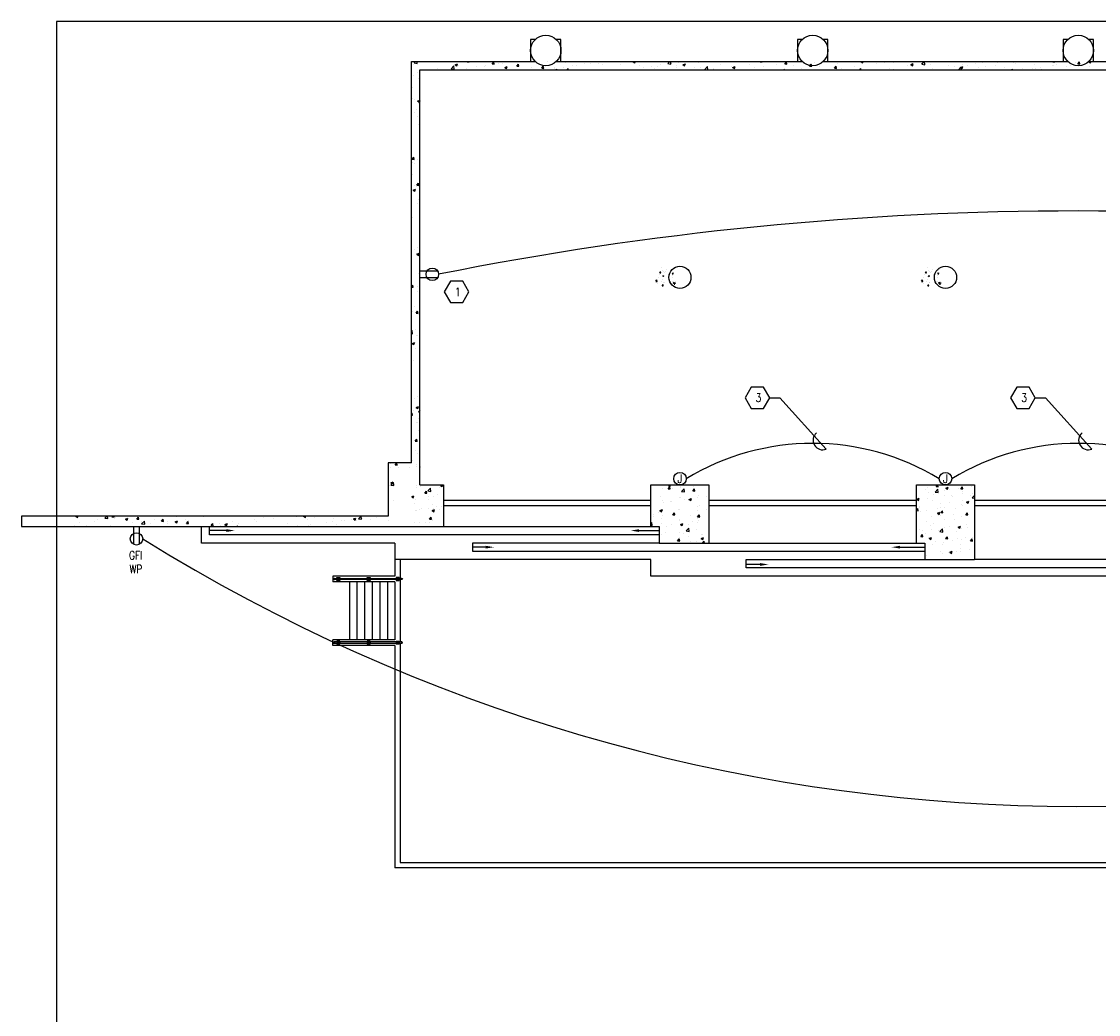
# Model space of a CAD drawing. Header units: inches. Extents: x -9715 to 32893, y -15613 to -1138.
# Tile 356 of 380: x 15472 to 17029, y -9010 to -7575. Entities that reach past the tile are written whole.
import ezdxf
from ezdxf.enums import TextEntityAlignment as Align

# ---------------------------------------------------------------- set-up
doc = ezdxf.new("R2010")
doc.units = ezdxf.units.IN
doc.header["$MEASUREMENT"] = 0
doc.linetypes.add('DASHED', pattern=[0.75, 0.5, -0.25])
doc.linetypes.add('HIDDEN4', pattern=[0.09375, 0.0625, -0.03125])
doc.layers.get('0').update_dxf_attribs({"color": 252})
doc.layers.get('DEFPOINTS').update_dxf_attribs({"color": 11})
for name, color, linetype in [('E-ANNO-TEXT', 3, 'Continuous'), ('E-LITE-CIRC', 133, 'Continuous'), ('E-POWR', 113, 'Continuous'), ('E-POWR-CIRC', 113, 'Continuous'), ('S-FNDN-FTNG', 138, 'Continuous'), ('S-FNDN-PATT', 8, 'Continuous')]:
    doc.layers.add(name, color=color, linetype=linetype)
doc.styles.get("Standard").update_dxf_attribs({"font": 'romans.shx', "width": 0.8})
doc.styles.add('SYMBOL', font='SIMPLEX', dxfattribs={"width": 0.9, "height": 0.125})

# ---------------------------------------------------------------- blocks, each defined once
blk = doc.blocks.new('*X567')
at = {"color": 0}
for p, q in [((1580.6, 1561.4), (1580.6, 1561.4)), ((1581.6, 1563.7), (1582.8, 1565.2)), ((1581.6, 1563.7), (1583.1, 1563.6)), ((1583.1, 1563.6), (1582.8, 1565.2)), ((1584.1, 1570.7), (1584.1, 1570.7)), ((1585.3, 1557.9), (1585.3, 1557.9)), ((1585.6, 1566.9), (1585.6, 1566.9)), ((1585.8, 1559.1), (1587.5, 1559.8)), ((1585.8, 1559.1), (1587, 1558.3)), ((1587, 1558.3), (1587.5, 1559.8)), ((1587.2, 1557.6), (1587.2, 1557.6)), ((1587.5, 1565.9), (1587.5, 1565.9)), ((1588.7, 1564.2), (1588.7, 1564.2)), ((1590.1, 1565.2), (1590.1, 1565.2)), ((1591.9, 1567.7), (1591.9, 1567.7)), ((1594, 1560.9), (1594, 1560.9)), ((1594.8, 1559.1), (1594.8, 1559.1)), ((1599.5, 1562.2), (1600.7, 1563.6)), ((1599.5, 1562.2), (1601, 1562)), ((1599.8, 1559.2), (1599.8, 1559.2)), ((1600.1, 1567.5), (1600.1, 1567.5)), ((1601, 1562), (1600.7, 1563.6)), ((1601.4, 1569), (1601.4, 1569)), ((1602.1, 1563.7), (1602.1, 1563.7)), ((1575.8, 1551.5), (1577.4, 1553.2)), ((1576, 1551.1), (1577.7, 1550.8)), ((1577.7, 1550.8), (1577.5, 1553.2)), ((1578.7, 1548), (1578.7, 1548)), ((1579, 1557.1), (1579, 1557.1)), ((1583.7, 1551.5), (1583.7, 1551.5)), ((1585.1, 1554), (1585.1, 1554)), ((1585.1, 1544.9), (1586.3, 1546.4)), ((1585.1, 1544.9), (1586.6, 1544.8)), ((1586.6, 1544.8), (1586.3, 1546.4)), ((1586.9, 1549.3), (1586.9, 1549.3)), ((1588.2, 1549.3), (1588.2, 1549.3)), ((1597.1, 1551), (1597.1, 1551)), ((1599.5, 1550.9), (1599.5, 1550.9)), ((1599.7, 1556.5), (1599.7, 1556.5)), ((1600.7, 1549.1), (1602.5, 1549.8)), ((1600.7, 1549.1), (1602, 1548.2)), ((1602, 1548.2), (1602.5, 1549.8)), ((1602.2, 1547), (1604.1, 1549.1)), ((1602.2, 1547), (1603.3, 1546.9)), ((1604, 1551.3), (1604, 1551.3)), ((1604.2, 1548.1), (1604.1, 1549.1))]:
    blk.add_line(p, q, dxfattribs=at)
blk = doc.blocks.new('*X568')
at = {"color": 0}
for p, q in [((1141.3, 1231.7), (1141.3, 1231.7)), ((1148.9, 1231.6), (1151.3, 1234.5)), ((1148.9, 1231.6), (1151.9, 1231.3)), ((1149.4, 1236.5), (1151.2, 1237.2)), ((1149.4, 1236.5), (1151.9, 1234.8)), ((1151.9, 1231.3), (1151.3, 1234.5)), ((1151.9, 1234.8), (1152.7, 1237.2)), ((1154.9, 1231.4), (1154.9, 1231.4)), ((1167.3, 1235.4), (1167.3, 1235.4)), ((1167.4, 1233), (1167.4, 1233)), ((1168.3, 1227.6), (1172.2, 1231.7)), ((1172.8, 1227), (1172.2, 1231.7)), ((1184.8, 1228.4), (1187.2, 1231.3)), ((1186.3, 1235.5), (1186.3, 1235.5)), ((1187.8, 1228.2), (1187.2, 1231.3)), ((1524, 1234.1), (1524, 1234.1)), ((1535.2, 1226.7), (1539.1, 1230.8)), ((1536.5, 1234.7), (1538.6, 1237.2)), ((1536.5, 1234.7), (1539.4, 1234.4)), ((1539.4, 1234.4), (1538.9, 1237.2)), ((1539.7, 1226), (1539.1, 1230.8)), ((1550.7, 1232.6), (1554.2, 1233.9)), ((1550.7, 1232.6), (1553.1, 1230.9)), ((1553.1, 1230.9), (1554.2, 1233.9)), ((1556.6, 1230.3), (1556.6, 1230.3)), ((1569.2, 1232), (1569.2, 1232)), ((1572.3, 1231.5), (1574.7, 1234.4)), ((1572.3, 1231.5), (1575.3, 1231.3)), ((1575.3, 1231.3), (1574.7, 1234.4)), ((1588.1, 1234.4), (1588.1, 1234.4)), ((1138.3, 1220.5), (1138.3, 1220.5)), ((1140.7, 1215), (1140.7, 1215)), ((1165, 1219.4), (1165, 1219.4)), ((1166.7, 1218.8), (1166.7, 1218.8)), ((1168.3, 1227.6), (1172.8, 1227)), ((1173.2, 1215.8), (1173.2, 1215.8)), ((1179.2, 1216.3), (1182.7, 1217.7)), ((1179.2, 1216.3), (1181.7, 1214.7)), ((1181.7, 1218.2), (1181.7, 1218.2)), ((1181.7, 1214.7), (1182.7, 1217.7)), ((1184.8, 1228.4), (1187.8, 1228.2)), ((1191.7, 1218.3), (1191.7, 1218.3)), ((1192.4, 1222.3), (1192.4, 1222.3)), ((1204.8, 1220), (1204.8, 1220)), ((1508.7, 1216.5), (1512.1, 1217.8)), ((1508.7, 1216.4), (1511.1, 1214.8)), ((1511.1, 1214.8), (1512.1, 1217.8)), ((1521.9, 1230.1), (1521.9, 1230.1)), ((1523.4, 1217.5), (1523.4, 1217.5)), ((1525.1, 1226.1), (1525.1, 1226.1)), ((1531.5, 1215), (1531.5, 1215)), ((1532.5, 1223.4), (1532.5, 1223.4)), ((1535.2, 1226.7), (1539.7, 1226)), ((1548.6, 1229), (1548.6, 1229)), ((1549.3, 1221.2), (1549.3, 1221.2)), ((1559.1, 1222.3), (1559.1, 1222.3)), ((1560.7, 1220), (1560.7, 1220)), ((1574.9, 1214.7), (1574.9, 1214.7)), ((1575, 1224.7), (1575, 1224.7)), ((1575.3, 1227.9), (1575.3, 1227.9)), ((1585.8, 1221.2), (1585.8, 1221.2)), ((1588.6, 1218.4), (1592.5, 1222.5)), ((1588.6, 1218.4), (1592.7, 1217.8)), ((1589.8, 1225), (1589.8, 1225)), ((1592.7, 1220.7), (1592.5, 1222.5)), ((1137.2, 1200.2), (1140.7, 1201.6)), ((1137.2, 1200.2), (1139.7, 1198.5)), ((1139.7, 1198.5), (1140.7, 1201.6)), ((1141.7, 1211.7), (1141.7, 1211.7)), ((1152.6, 1213.2), (1152.6, 1213.2)), ((1154.2, 1213.3), (1154.2, 1213.3)), ((1164.6, 1202.3), (1164.6, 1202.3)), ((1166.1, 1202.1), (1166.1, 1202.1)), ((1191.6, 1200.2), (1191.6, 1200.2)), ((1191.8, 1205.7), (1191.8, 1205.7)), ((1193.7, 1207.3), (1193.7, 1207.3)), ((1204.1, 1201.9), (1204.1, 1201.9)), ((1508.7, 1201.6), (1509.9, 1203.1)), ((1508.7, 1200.1), (1510.5, 1199.9)), ((1510.5, 1199.9), (1509.9, 1203.1)), ((1511.9, 1206.4), (1511.9, 1206.4)), ((1512, 1204.7), (1512, 1204.7)), ((1522.8, 1200.8), (1522.8, 1200.8)), ((1538.7, 1203.6), (1538.7, 1203.6)), ((1543.4, 1197.1), (1545.8, 1199.9)), ((1543.5, 1210.6), (1543.5, 1210.6)), ((1543.5, 1204), (1543.5, 1204)), ((1546.4, 1196.8), (1545.8, 1199.9)), ((1548.7, 1204.6), (1548.7, 1204.6)), ((1556, 1212.2), (1556, 1212.2)), ((1565.3, 1202.5), (1565.3, 1202.5)), ((1572.6, 1209), (1572.6, 1209)), ((1574.4, 1208.1), (1574.4, 1208.1)), ((1580.5, 1212.4), (1584, 1213.8)), ((1580.5, 1212.4), (1583, 1210.8)), ((1583, 1210.8), (1584, 1213.8)), ((1592, 1201.3), (1592, 1201.3)), ((1128.6, 1195), (1128.6, 1195)), ((1128.6, 1191.9), (1128.6, 1191.9)), ((1135.4, 1197.3), (1135.4, 1197.3)), ((1139.1, 1188.3), (1139.1, 1188.3)), ((1140.1, 1198.4), (1140.1, 1198.4)), ((1141.1, 1193.6), (1141.1, 1193.6)), ((1155.2, 1193.8), (1155.2, 1193.8)), ((1155.8, 1194), (1158.3, 1196.8)), ((1155.8, 1194), (1158.8, 1193.7)), ((1158.8, 1193.7), (1158.3, 1196.8)), ((1160, 1196.1), (1160, 1196.1)), ((1165.5, 1185.5), (1165.5, 1185.5)), ((1165.8, 1187.1), (1165.8, 1187.1)), ((1181.9, 1192.7), (1181.9, 1192.7)), ((1183.7, 1184.8), (1183.7, 1184.8)), ((1191.1, 1189), (1191.1, 1189)), ((1191.7, 1190.8), (1194.1, 1193.7)), ((1191.7, 1190.8), (1194.7, 1190.6)), ((1192.5, 1186), (1192.5, 1186)), ((1194.7, 1190.6), (1194.1, 1193.7)), ((1208.6, 1191.6), (1208.6, 1191.6)), ((1514.3, 1199), (1514.3, 1199)), ((1522.2, 1184.2), (1522.2, 1184.2)), ((1530.3, 1190.9), (1530.3, 1190.9)), ((1538.5, 1196.3), (1542, 1197.7)), ((1538.5, 1196.3), (1541, 1194.6)), ((1541, 1194.6), (1542, 1197.7)), ((1542.8, 1192.5), (1542.8, 1192.5)), ((1543.4, 1197.1), (1546.4, 1196.8)), ((1548.1, 1187.9), (1548.1, 1187.9)), ((1561.8, 1195), (1561.8, 1195)), ((1562.6, 1186.5), (1562.6, 1186.5)), ((1573.8, 1191.4), (1573.8, 1191.4)), ((1579.3, 1193.9), (1581.7, 1196.8)), ((1579.3, 1193.9), (1582.2, 1193.7)), ((1582.2, 1193.7), (1581.7, 1196.8)), ((1591.7, 1191.5), (1591.7, 1191.5)), ((1124.7, 1182.2), (1125.5, 1183)), ((1124.7, 1178.5), (1126, 1178.3)), ((1126, 1178.3), (1125.5, 1183)), ((1139.5, 1181.8), (1139.5, 1181.8)), ((1145.3, 1168.4), (1145.3, 1168.4)), ((1146.9, 1176.4), (1146.9, 1176.4)), ((1154.5, 1179.8), (1154.5, 1179.8)), ((1164.9, 1168.9), (1164.9, 1168.9)), ((1167, 1180.1), (1170.5, 1181.4)), ((1167, 1180.1), (1169.5, 1178.4)), ((1169.5, 1178.4), (1170.5, 1181.4)), ((1175, 1170.7), (1178.9, 1174.7)), ((1175, 1170.7), (1179.4, 1170)), ((1178.4, 1180.5), (1178.4, 1180.5)), ((1179.4, 1170), (1178.9, 1174.7)), ((1190.5, 1172.4), (1190.5, 1172.4)), ((1191, 1182.2), (1191, 1182.2)), ((1512.8, 1172.5), (1512.8, 1172.5)), ((1517.2, 1171.1), (1517.2, 1171.1)), ((1528.9, 1178.1), (1528.9, 1178.1)), ((1529.7, 1172.8), (1529.7, 1172.8)), ((1533.4, 1181.5), (1533.4, 1181.5)), ((1539.5, 1171.3), (1539.5, 1171.3)), ((1541.9, 1169.7), (1545.8, 1173.8)), ((1541.9, 1169.7), (1546.3, 1169)), ((1546.3, 1169), (1545.8, 1173.8)), ((1547.5, 1171.3), (1547.5, 1171.3)), ((1548.6, 1175.3), (1548.6, 1175.3)), ((1555.6, 1176.9), (1555.6, 1176.9)), ((1566.2, 1170.2), (1566.2, 1170.2)), ((1568.3, 1176.2), (1571.8, 1177.5)), ((1568.3, 1176.2), (1570.8, 1174.5)), ((1570.8, 1174.5), (1571.8, 1177.5)), ((1573.2, 1174.8), (1573.2, 1174.8)), ((1580.2, 1179.4), (1580.2, 1179.4)), ((1582.3, 1175.8), (1582.3, 1175.8)), ((1138.9, 1165.1), (1138.9, 1165.1)), ((1162.8, 1156.4), (1165.2, 1159.2)), ((1162.8, 1156.4), (1165.8, 1156.1)), ((1165.8, 1156.1), (1165.2, 1159.2)), ((1165.3, 1160.8), (1165.3, 1160.8)), ((1172, 1167.3), (1172, 1167.3)), ((1177.8, 1162.4), (1177.8, 1162.4)), ((1181.6, 1154.9), (1181.6, 1154.9)), ((1189.9, 1155.7), (1189.9, 1155.7)), ((1196.7, 1164.9), (1196.7, 1164.9)), ((1196.9, 1159.9), (1200.4, 1161.3)), ((1196.9, 1159.9), (1199.4, 1158.3)), ((1198.6, 1153.2), (1201.1, 1156.1)), ((1198.6, 1153.2), (1199, 1153.2)), ((1198.7, 1166.2), (1198.7, 1166.2)), ((1199.4, 1158.3), (1200.4, 1161.3)), ((1201.6, 1153.2), (1201.1, 1156.1)), ((1514.5, 1162.6), (1516.9, 1165.5)), ((1514.5, 1162.6), (1517.5, 1162.3)), ((1517.5, 1162.3), (1516.9, 1165.5)), ((1521.6, 1167.5), (1521.6, 1167.5)), ((1526.3, 1160.1), (1529.8, 1161.4)), ((1526.3, 1160.1), (1528.8, 1158.4)), ((1528.8, 1158.4), (1529.8, 1161.4)), ((1535.5, 1155.6), (1535.5, 1155.6)), ((1546.9, 1154.6), (1546.9, 1154.6)), ((1550.3, 1159.5), (1552.7, 1162.3)), ((1550.3, 1159.5), (1553.3, 1159.2)), ((1553.3, 1159.2), (1552.7, 1162.3)), ((1560.5, 1156.7), (1560.5, 1156.7)), ((1567.1, 1159.7), (1567.1, 1159.7)), ((1572.6, 1158.2), (1572.6, 1158.2)), ((1579.6, 1161.4), (1579.6, 1161.4)), ((1586.2, 1156.3), (1588.6, 1159.2)), ((1586.2, 1156.3), (1589.2, 1156.1)), ((1589.2, 1156.1), (1588.6, 1159.2)), ((1589.7, 1161.7), (1589.7, 1161.7)), ((1520.9, 1150.9), (1520.9, 1150.9)), ((1531.4, 1151.7), (1531.4, 1151.7)), ((1543.3, 1140.7), (1543.3, 1140.7)), ((1545.7, 1151.5), (1545.7, 1151.5)), ((1546.3, 1138), (1546.3, 1138)), ((1553.9, 1140), (1553.9, 1140)), ((1556.2, 1139.9), (1559.7, 1141.3)), ((1556.2, 1139.9), (1558.7, 1138.2)), ((1558.7, 1138.2), (1559.7, 1141.3)), ((1566.4, 1141.6), (1566.4, 1141.6)), ((1572, 1141.5), (1572, 1141.5)), ((1572.4, 1150.4), (1572.4, 1150.4)), ((1572.5, 1145.7), (1572.5, 1145.7)), ((1585.4, 1144.1), (1585.4, 1144.1)), ((1522.3, 1135.8), (1522.3, 1135.8))]:
    blk.add_line(p, q, dxfattribs=at)
blk = doc.blocks.new('*X570')
at = {"color": 0}
for p, q in [((784.6, 1236.6), (784.6, 1236.6)), ((784.6, 1233), (784.6, 1233)), ((791.3, 1235.2), (791.3, 1235.2)), ((801.4, 1228.6), (805.3, 1232.7)), ((805.9, 1227.9), (805.3, 1232.7)), ((810.3, 1236.5), (810.3, 1236.5)), ((818, 1234.1), (818, 1234.1)), ((819.9, 1236.4), (822.1, 1237.2)), ((819.9, 1236.4), (822.4, 1234.7)), ((822.4, 1234.7), (823.3, 1237.2)), ((778.7, 1220.5), (781.4, 1221.6)), ((778.7, 1219.7), (780.4, 1218.6)), ((780.4, 1218.6), (781.4, 1221.6)), ((784, 1216.4), (784, 1216.4)), ((797.2, 1225.3), (799.6, 1228.2)), ((797.2, 1225.3), (800.2, 1225.1)), ((800.2, 1225.1), (799.6, 1228.2)), ((801.4, 1228.6), (805.9, 1227.9)), ((802.8, 1216.5), (802.8, 1216.5)), ((803, 1221), (803, 1221)), ((809.7, 1219.9), (809.7, 1219.9)), ((815.5, 1222.7), (815.5, 1222.7)), ((781.6, 1209.6), (781.6, 1209.6)), ((783.4, 1199.7), (783.4, 1199.7)), ((785.6, 1200.5), (785.6, 1200.5)), ((789.8, 1201.3), (789.8, 1201.3)), ((792.1, 1202.9), (792.1, 1202.9)), ((802.4, 1203), (802.4, 1203)), ((807.8, 1200.1), (811.3, 1201.4)), ((807.8, 1200.1), (810.3, 1198.4)), ((808.3, 1208.5), (808.3, 1208.5)), ((809.1, 1203.3), (809.1, 1203.3)), ((810.3, 1198.4), (811.3, 1201.4)), ((814.8, 1205.5), (814.8, 1205.5)), ((818.8, 1201.8), (818.8, 1201.8)), ((821.3, 1205.4), (821.3, 1205.4)), ((804.1, 1187.7), (806.6, 1190.6)), ((804.1, 1187.7), (807.1, 1187.5)), ((807.1, 1187.5), (806.6, 1190.6)), ((808.1, 1185.7), (808.1, 1185.7)), ((808.5, 1186.6), (808.5, 1186.6)), ((782.8, 1183.1), (782.8, 1183.1)), ((789.2, 1183.2), (789.2, 1183.2)), ((798.3, 1183.1), (798.3, 1183.1)), ((804.7, 1183), (804.7, 1183))]:
    blk.add_line(p, q, dxfattribs=at)
blk = doc.blocks.new('*X571')
at = {"color": 0}
for p, q in [((782.2, 1362.2), (782.2, 1362.2)), ((787.2, 1364.8), (787.2, 1364.8)), ((789.5, 1366.2), (789.5, 1366.2)), ((778.7, 1340.9), (778.8, 1341)), ((779.4, 1337.9), (778.8, 1341)), ((781.5, 1344.1), (781.5, 1344.1)), ((784.6, 1349.1), (788.1, 1350.5)), ((784.6, 1349.1), (787.1, 1347.5)), ((787.1, 1347.5), (788.1, 1350.5)), ((788.2, 1342.6), (790.7, 1345.2)), ((788.2, 1342.6), (790.7, 1342.2)), ((788.9, 1349.5), (788.9, 1349.5)), ((778.7, 1338), (779.4, 1337.9)), ((785.9, 1327.1), (785.9, 1327.1)), ((787.3, 1326.9), (787.3, 1326.9)), ((788.3, 1332.9), (788.3, 1332.9)), ((787.7, 1316.2), (787.7, 1316.2)), ((783.3, 1300.6), (785.7, 1303.4)), ((783.3, 1300.6), (786.3, 1300.3)), ((786.3, 1300.3), (785.7, 1303.4)), ((787.1, 1299.6), (787.1, 1299.6)), ((784.3, 1287.3), (784.3, 1287.3)), ((786.5, 1283), (786.5, 1283)), ((747.9, 1267.7), (747.9, 1267.7)), ((747.9, 1262.9), (747.9, 1262.9)), ((754.4, 1266.1), (756.8, 1269)), ((754.4, 1266.1), (757.4, 1265.8)), ((757.4, 1265.8), (756.8, 1269)), ((759.9, 1262.6), (759.9, 1262.6)), ((774.6, 1261.7), (774.6, 1261.7)), ((779.4, 1271.9), (779.4, 1271.9)), ((785.8, 1263.8), (785.8, 1263.8)), ((785.9, 1266.3), (785.9, 1266.3)), ((790.3, 1263), (790.7, 1263.5)), ((790.3, 1263), (790.7, 1262.9)), ((746.6, 1236.3), (746.6, 1236.3)), ((748.1, 1240.4), (751.6, 1241.7)), ((748.1, 1240.4), (750.6, 1238.7)), ((748.1, 1236.9), (748.4, 1237.2)), ((748.1, 1236.9), (752.5, 1236.2)), ((748.4, 1237.2), (752, 1240.9)), ((750.6, 1238.7), (751.6, 1241.7)), ((752.4, 1237.2), (752, 1240.9)), ((752.5, 1236.2), (752.4, 1237.2)), ((752.5, 1214.4), (752.5, 1214.4)), ((292.6, 1191.9), (293.4, 1192.2)), ((292.6, 1191.9), (295.1, 1190.2)), ((293.5, 1189.9), (293.5, 1189.9)), ((295.1, 1190.2), (295.8, 1192.2)), ((319.2, 1183.7), (319.2, 1183.7)), ((323.9, 1186.8), (323.9, 1186.8)), ((334.4, 1189.1), (337.4, 1192.2)), ((334.4, 1189.1), (338.9, 1188.4)), ((338.9, 1188.4), (338.4, 1192.2)), ((344.9, 1190.9), (345.9, 1192.2)), ((344.9, 1190.9), (347.9, 1190.7)), ((347.9, 1190.7), (347.6, 1192.2)), ((348.4, 1188.7), (348.4, 1188.7)), ((349.5, 1190.4), (349.5, 1190.4)), ((364.5, 1187.9), (368, 1189.2)), ((364.5, 1187.9), (366.9, 1186.2)), ((366.9, 1186.2), (368, 1189.2)), ((380.7, 1187.8), (383.1, 1190.7)), ((380.7, 1187.8), (383.7, 1187.5)), ((383.7, 1187.5), (383.1, 1190.7)), ((387.5, 1184.3), (387.5, 1184.3)), ((387.8, 1180.8), (391.7, 1184.9)), ((392.2, 1180.2), (391.7, 1184.9)), ((406.4, 1186.8), (406.4, 1186.8)), ((416.6, 1184.6), (419, 1187.5)), ((416.6, 1184.6), (419.6, 1184.4)), ((419.6, 1184.4), (419, 1187.5)), ((425.8, 1184.2), (425.8, 1184.2)), ((436.3, 1183.9), (439.8, 1185.2)), ((436.3, 1183.9), (438.8, 1182.2)), ((438, 1191), (438, 1191)), ((438.8, 1182.2), (439.8, 1185.2)), ((451.1, 1187.4), (451.1, 1187.4)), ((452.5, 1181.5), (454.9, 1184.4)), ((455.4, 1181.2), (454.9, 1184.4)), ((455, 1186.3), (455, 1186.3)), ((477.1, 1191.1), (477.1, 1191.1)), ((484.1, 1191.3), (484.1, 1191.3)), ((519.3, 1183.7), (519.3, 1183.7)), ((550.9, 1187.8), (550.9, 1187.8)), ((553.3, 1185), (553.3, 1185)), ((563.4, 1189.5), (563.4, 1189.5)), ((579, 1188.5), (579, 1188.5)), ((582.3, 1192), (582.3, 1192)), ((584.8, 1192.1), (584.8, 1192.1)), ((604.3, 1191.7), (604.3, 1191.7)), ((611.5, 1191), (611.5, 1191)), ((622, 1192), (622.6, 1192.2)), ((622, 1192), (624.5, 1190.3)), ((624.5, 1190.3), (625.2, 1192.2)), ((627.9, 1186.5), (627.9, 1186.5)), ((638.2, 1189.9), (638.2, 1189.9)), ((657, 1191.5), (657, 1191.5)), ((663.8, 1184.7), (663.8, 1184.7)), ((664.9, 1188.7), (664.9, 1188.7)), ((676.3, 1186.4), (676.3, 1186.4)), ((680.6, 1185.5), (680.6, 1185.5)), ((691.5, 1187.6), (691.5, 1187.6)), ((693.9, 1188), (697.4, 1189.3)), ((693.9, 1188), (696.4, 1186.3)), ((695.2, 1188.9), (695.2, 1188.9)), ((696.4, 1186.3), (697.4, 1189.3)), ((698.2, 1185.5), (698.2, 1185.5)), ((701.3, 1188.2), (705.2, 1192.2)), ((701.3, 1188.2), (705.8, 1187.5)), ((705.8, 1187.5), (705.2, 1192.2)), ((706.5, 1189.3), (706.5, 1189.3)), ((718.2, 1186.5), (718.2, 1186.5)), ((727.3, 1190.5), (727.3, 1190.5)), ((744.9, 1185.3), (744.9, 1185.3)), ((290.1, 1178.7), (290.1, 1178.7)), ((297.9, 1183.1), (297.9, 1183.1)), ((308.1, 1177.8), (308.1, 1177.8)), ((343.4, 1178.5), (343.4, 1178.5)), ((374.9, 1182.7), (374.9, 1182.7)), ((387.8, 1180.8), (392.2, 1180.2)), ((400.2, 1180.7), (400.2, 1180.7)), ((425.8, 1181.3), (425.8, 1181.3)), ((452.5, 1181.5), (455.4, 1181.2)), ((487.8, 1179.5), (487.8, 1179.5)), ((488.3, 1178.4), (489.8, 1180.2)), ((488.3, 1178.4), (491.3, 1178.1)), ((489.8, 1180.2), (490.7, 1181.2)), ((490.9, 1180.2), (490.7, 1181.2)), ((491.3, 1178.1), (490.9, 1180.2)), ((500.4, 1181.2), (500.4, 1181.2)), ((502.1, 1178), (502.1, 1178)), ((508.2, 1179.9), (509, 1180.2)), ((508.2, 1179.9), (510.7, 1178.2)), ((509, 1180.2), (511.7, 1181.2)), ((510.7, 1178.2), (511.3, 1180.2)), ((511.3, 1180.2), (511.7, 1181.2)), ((525.8, 1177.2), (526.6, 1178.1)), ((526.8, 1177.2), (526.6, 1178.1)), ((527.4, 1181.2), (527.4, 1181.2)), ((583.5, 1177.2), (583.5, 1177.2)), ((583.5, 1177.2), (583.5, 1177.2)), ((598.7, 1181.5), (598.7, 1181.5)), ((613.3, 1178.1), (613.3, 1178.1)), ((629.6, 1178.8), (629.6, 1178.8)), ((632.2, 1180.6), (632.2, 1180.6)), ((655.3, 1182.3), (655.3, 1182.3)), ((669, 1180.5), (669, 1180.5)), ((745.1, 1177.4), (745.1, 1177.4))]:
    blk.add_line(p, q, dxfattribs=at)
blk = doc.blocks.new('*X572')
at = {"color": 0}
for p, q in [((781.2, 1845.1), (781.2, 1845.1)), ((781.9, 1847.1), (783.8, 1849.2)), ((781.9, 1847.1), (786.3, 1846.4)), ((786.3, 1846.4), (786, 1849.2)), ((790.6, 1849), (790.6, 1849)), ((807.1, 1848.9), (807.1, 1848.9)), ((816.3, 1838.7), (816.3, 1838.7)), ((835.2, 1838.8), (839.1, 1842.9)), ((835.2, 1838.8), (839.7, 1838.2)), ((839.7, 1838.2), (839.1, 1842.9)), ((840.5, 1837.6), (840.5, 1837.6)), ((841, 1844.6), (844.5, 1846)), ((841, 1844.6), (843.5, 1842.9)), ((843.5, 1842.9), (844.5, 1846)), ((845.4, 1843.7), (845.4, 1843.7)), ((857.5, 1839), (857.5, 1839)), ((858.6, 1849), (858.7, 1849.2)), ((858.6, 1849), (861.6, 1848.8)), ((861.6, 1848.8), (861.5, 1849.2)), ((872, 1841.7), (872, 1841.7)), ((874.6, 1848.7), (874.6, 1848.7)), ((883.4, 1842.7), (883.4, 1842.7)), ((884.5, 1843.4), (884.5, 1843.4)), ((894.5, 1845.9), (896.9, 1848.8)), ((894.5, 1845.9), (897.4, 1845.6)), ((897.4, 1845.6), (896.9, 1848.8)), ((903.5, 1845.9), (903.5, 1845.9)), ((909.1, 1846.2), (909.1, 1846.2)), ((912.9, 1840.6), (916.4, 1842)), ((912.9, 1840.6), (915.4, 1838.9)), ((915.4, 1838.9), (916.4, 1842)), ((930.3, 1842.7), (932.7, 1845.6)), ((930.3, 1842.7), (933.3, 1842.5)), ((933.3, 1842.5), (932.7, 1845.6)), ((952, 1841.2), (952, 1841.2)), ((966.2, 1839.6), (968.6, 1842.5)), ((966.2, 1839.6), (969.2, 1839.3)), ((969.2, 1839.3), (968.6, 1842.5)), ((974.1, 1849), (974.1, 1849)), ((981.2, 1846.2), (981.2, 1846.2)), ((984.9, 1838.6), (984.9, 1838.6)), ((985.4, 1840), (985.4, 1840)), ((986.2, 1837.2), (988.2, 1838)), ((988, 1837.2), (988.2, 1838)), ((997.5, 1840.3), (997.5, 1840.3)), ((1000.8, 1847.9), (1000.8, 1847.9)), ((1002.6, 1837.2), (1004.5, 1839.3)), ((1004.9, 1837.2), (1004.5, 1839.3)), ((1010.6, 1843.2), (1010.6, 1843.2)), ((1016.4, 1842.8), (1016.4, 1842.8)), ((1027.5, 1846.8), (1027.5, 1846.8)), ((1036.6, 1847), (1036.6, 1847)), ((1048, 1846.9), (1048, 1846.9)), ((1054.2, 1845.6), (1054.2, 1845.6)), ((1060.5, 1848.6), (1060.5, 1848.6)), ((1080.9, 1844.5), (1080.9, 1844.5)), ((1098.6, 1848.7), (1099.8, 1849.2)), ((1098.6, 1848.7), (1101.1, 1847.1)), ((1101.1, 1847.1), (1101.8, 1849.2)), ((1107.6, 1843.4), (1107.6, 1843.4)), ((1112.9, 1840.8), (1112.9, 1840.8)), ((1124.9, 1841.4), (1124.9, 1841.4)), ((1129.3, 1839.6), (1129.3, 1839.6)), ((1134.3, 1842.3), (1134.3, 1842.3)), ((1138.6, 1844.3), (1138.6, 1844.3)), ((1148.8, 1846.2), (1151.7, 1849.2)), ((1148.8, 1846.2), (1153.2, 1845.5)), ((1153.2, 1845.5), (1152.8, 1849.2)), ((1154.1, 1846.4), (1154.1, 1846.4)), ((1160.9, 1843.8), (1160.9, 1843.8)), ((1161, 1841.1), (1161, 1841.1)), ((1163.8, 1847.5), (1163.8, 1847.5)), ((1170.5, 1844.7), (1174, 1846.1)), ((1170.5, 1844.7), (1172.9, 1843)), ((1172.9, 1843), (1174, 1846.1)), ((1173.4, 1845.4), (1173.4, 1845.4)), ((1187.7, 1840), (1187.7, 1840)), ((1192.3, 1847.9), (1192.3, 1847.9)), ((1195.2, 1840.4), (1195.2, 1840.4)), ((1202.1, 1837.9), (1206, 1842)), ((1202.1, 1837.9), (1206.6, 1837.2)), ((1206.6, 1837.2), (1206, 1842)), ((1214.4, 1838.9), (1214.4, 1838.9)), ((1214.9, 1838.2), (1214.9, 1838.2)), ((1224.4, 1845.4), (1224.4, 1845.4)), ((1240.1, 1841.4), (1240.1, 1841.4)), ((1241, 1837.7), (1241, 1837.7)), ((1242.3, 1840.7), (1245.8, 1842.1)), ((1242.3, 1840.7), (1244.8, 1839)), ((1244.8, 1839), (1245.8, 1842.1)), ((1266.1, 1845.1), (1266.1, 1845.1)), ((1273.8, 1840.7), (1273.8, 1840.7)), ((1282, 1849), (1282.2, 1849.2)), ((1282, 1849), (1285, 1848.7)), ((1285, 1848.7), (1284.9, 1849.2)), ((1286.3, 1842.3), (1286.3, 1842.3)), ((1291.8, 1848.6), (1291.8, 1848.6)), ((1301.8, 1837.9), (1301.8, 1837.9)), ((1305.2, 1844.8), (1305.2, 1844.8)), ((1315.4, 1837.2), (1317.7, 1838.1)), ((1317.4, 1837.2), (1317.7, 1838.1)), ((1317.9, 1845.8), (1320.3, 1848.7)), ((1317.9, 1845.8), (1320.9, 1845.6)), ((1320.9, 1845.6), (1320.3, 1848.7)), ((1330.9, 1842.9), (1330.9, 1842.9)), ((1336.8, 1849), (1336.8, 1849)), ((1342.4, 1838.9), (1342.4, 1838.9)), ((1353.7, 1842.7), (1356.1, 1845.6)), ((1353.7, 1842.7), (1356.7, 1842.4)), ((1356.7, 1842.4), (1356.1, 1845.6)), ((1360.1, 1847.9), (1360.1, 1847.9)), ((1368, 1842.5), (1368, 1842.5)), ((1386.7, 1837.5), (1386.7, 1837.5)), ((1389.6, 1839.6), (1392, 1842.4)), ((1389.6, 1839.6), (1392.6, 1839.3)), ((1392.6, 1839.3), (1392, 1842.4)), ((1393.3, 1845.7), (1393.3, 1845.7)), ((1399.2, 1839.2), (1399.2, 1839.2)), ((1418.1, 1841.7), (1418.1, 1841.7)), ((1426.1, 1837.2), (1427.9, 1839.3)), ((1428.3, 1837.2), (1427.9, 1839.3)), ((1428, 1848.8), (1428.9, 1849.2)), ((1428, 1848.8), (1430.5, 1847.2)), ((1430.5, 1847.2), (1431.2, 1849.2)), ((1448.4, 1848.5), (1448.4, 1848.5)), ((1449.7, 1845.8), (1449.7, 1845.8)), ((1462.2, 1847.5), (1462.2, 1847.5)), ((1469.6, 1839.5), (1469.6, 1839.5)), ((1474.7, 1838.1), (1474.7, 1838.1)), ((1475.1, 1847.4), (1475.1, 1847.4)), ((1495.6, 1843.2), (1495.6, 1843.2)), ((1499.9, 1844.8), (1503.4, 1846.2)), ((1499.9, 1844.8), (1502.4, 1843.2)), ((1501.8, 1846.3), (1501.8, 1846.3)), ((1502.4, 1843.2), (1503.4, 1846.2)), ((1503.8, 1843.1), (1503.8, 1843.1)), ((1515.7, 1845.2), (1519.5, 1849.2)), ((1515.7, 1845.2), (1520.1, 1844.5)), ((1520.1, 1844.5), (1519.6, 1849.2)), ((1521.2, 1846.8), (1521.2, 1846.8)), ((1528.4, 1845.2), (1528.4, 1845.2)), ((1531.1, 1838.6), (1531.1, 1838.6)), ((1533, 1848.1), (1533, 1848.1)), ((1555.1, 1844), (1555.1, 1844)), ((1562.6, 1842.7), (1562.6, 1842.7)), ((1569.3, 1837.2), (1572.9, 1841)), ((1571.8, 1840.8), (1575.3, 1842.2)), ((1571.8, 1840.8), (1574.2, 1839.2)), ((1573.4, 1837.2), (1572.9, 1841)), ((1574.1, 1842.2), (1574.1, 1842.2)), ((1574.2, 1839.2), (1575.3, 1842.2)), ((1575.2, 1844.4), (1575.2, 1844.4)), ((1581.8, 1842.9), (1581.8, 1842.9)), ((1594.1, 1846.9), (1594.1, 1846.9)), ((1597.5, 1840.6), (1597.5, 1840.6)), ((1598, 1848.5), (1598, 1848.5)), ((1603.3, 1847.2), (1603.3, 1847.2)), ((1608.5, 1841.8), (1608.5, 1841.8)), ((1622.8, 1843.8), (1622.8, 1843.8)), ((1624.7, 1847.4), (1624.7, 1847.4)), ((1635.2, 1840.7), (1635.2, 1840.7)), ((1644.5, 1837.2), (1647.1, 1838.2)), ((1646.8, 1837.2), (1647.1, 1838.2)), ((1648.7, 1847.5), (1648.7, 1847.5)), ((1651.4, 1846.2), (1651.4, 1846.2)), ((1661.9, 1839.5), (1661.9, 1839.5)), ((1675.5, 1839.6), (1675.5, 1839.6)), ((1678.1, 1845.1), (1678.1, 1845.1)), ((1680.7, 1839.7), (1680.7, 1839.7)), ((1688.1, 1841.2), (1688.1, 1841.2)), ((1688.6, 1838.4), (1688.6, 1838.4)), ((1699.1, 1837.6), (1699.1, 1837.6)), ((1704.7, 1844), (1704.7, 1844)), ((1705.4, 1848.9), (1705.6, 1849.2)), ((1705.4, 1848.9), (1708.4, 1848.7)), ((1707, 1843.7), (1707, 1843.7)), ((1708.4, 1848.7), (1708.3, 1849.2)), ((1709.9, 1844.7), (1709.9, 1844.7)), ((1725, 1841.4), (1725, 1841.4)), ((1731.4, 1842.9), (1731.4, 1842.9)), ((1738.6, 1847.9), (1738.6, 1847.9)), ((1741.3, 1845.8), (1743.7, 1848.7)), ((1741.3, 1845.8), (1744.3, 1845.5)), ((1744.3, 1845.5), (1743.7, 1848.7)), ((1750.7, 1844.9), (1750.7, 1844.9)), ((1757.5, 1849), (1758.1, 1849.2)), ((1757.5, 1849), (1760, 1847.3)), ((1758.1, 1841.7), (1758.1, 1841.7)), ((1760, 1847.3), (1760.6, 1849.2)), ((780.6, 1828.5), (780.6, 1828.5)), ((787.1, 1833.7), (787.1, 1833.7)), ((788.1, 1824.6), (788.1, 1824.6)), ((1715.3, 1837.3), (1715.3, 1837.3)), ((779.9, 1811.8), (779.9, 1811.8)), ((779.3, 1795.2), (779.3, 1795.2)), ((782.7, 1794), (782.7, 1794)), ((786.8, 1792.2), (790.3, 1793.6)), ((786.8, 1792.2), (789.3, 1790.6)), ((788.5, 1790.1), (790.7, 1792.4)), ((789.3, 1790.6), (790.3, 1793.6)), ((778.7, 1778.5), (778.7, 1778.5)), ((782.1, 1775.9), (782.1, 1775.9)), ((784.6, 1779.3), (784.6, 1779.3)), ((788.5, 1790.1), (790.7, 1789.8)), ((787, 1770.3), (787, 1770.3)), ((787.8, 1758.7), (787.8, 1758.7)), ((778.8, 1708), (781.2, 1710.9)), ((778.8, 1708), (781.7, 1707.7)), ((780, 1703.7), (780, 1703.7)), ((781.7, 1707.7), (781.2, 1710.9)), ((781.6, 1701.8), (781.6, 1701.8)), ((786.8, 1707), (786.8, 1707)), ((779.3, 1685.6), (779.3, 1685.6)), ((782.4, 1669.5), (782.4, 1669.5)), ((785.1, 1668.4), (785.1, 1668.4)), ((785.7, 1670.4), (788.1, 1673.3)), ((785.7, 1670.4), (788.7, 1670.1)), ((788.7, 1670.1), (788.1, 1673.3)), ((780.2, 1663.3), (783.7, 1664.7)), ((780.2, 1663.3), (782.7, 1661.7)), ((782.7, 1661.7), (783.7, 1664.7)), ((786.7, 1643.7), (786.7, 1643.7)), ((788.6, 1649.7), (788.6, 1649.7)), ((778.9, 1624.1), (778.9, 1624.1)), ((790.4, 1633.1), (790.4, 1633.1)), ((789.4, 1617.4), (789.4, 1617.4)), ((789.7, 1615), (789.7, 1615)), ((782.4, 1578.1), (782.4, 1578.1)), ((786.5, 1580.4), (786.5, 1580.4)), ((785.7, 1570.7), (789.2, 1572)), ((785.7, 1570.7), (788.2, 1569)), ((785.9, 1572), (785.9, 1572)), ((788.2, 1569), (789.2, 1572)), ((787.6, 1542.8), (787.6, 1542.8)), ((778.7, 1524.4), (780, 1526)), ((778.7, 1523), (780.6, 1522.8)), ((780.6, 1522.8), (780, 1526)), ((786.4, 1517.1), (786.4, 1517.1)), ((787, 1524.7), (787, 1524.7)), ((779.6, 1487.8), (779.6, 1487.8)), ((783, 1494.5), (783, 1494.5)), ((784.5, 1485.5), (786.9, 1488.3)), ((784.5, 1485.5), (787.5, 1485.2)), ((787.5, 1485.2), (786.9, 1488.3)), ((778.7, 1460.5), (778.8, 1460.6)), ((778.7, 1455.9), (779.4, 1455.8)), ((779.4, 1455.8), (778.8, 1460.6)), ((783.8, 1462.3), (783.8, 1462.3)), ((784.9, 1452.5), (784.9, 1452.5)), ((786.2, 1453.8), (786.2, 1453.8)), ((779.1, 1441.8), (782.6, 1443.1)), ((779.1, 1441.8), (781.5, 1440.1)), ((781.5, 1440.1), (782.6, 1443.1)), ((784.3, 1434.4), (784.3, 1434.4)), ((790, 1442.4), (790, 1442.4)), ((790, 1417.2), (790, 1417.2)), ((780.2, 1416.9), (780.2, 1416.9))]:
    blk.add_line(p, q, dxfattribs=at)
blk = doc.blocks.new('RECPT')
at = {"color": 0, "linetype": 'ByBlock', "lineweight": -2}
for p, q in [((0.269, 0.047), (0, 0.047)), ((0, -0.047), (0.269, -0.047))]:
    blk.add_line(p, q, dxfattribs=at)
blk.add_circle((0.188, 0), 0.0938, dxfattribs=at)
blk = doc.blocks.new('JUNCBOX')
at = {"color": 0, "linetype": 'ByBlock', "lineweight": -2}
blk.add_circle((0, 0), 0.0938, dxfattribs=at)
at = {"color": 3, "linetype": 'Continuous', "lineweight": -2, "style": 'SYMBOL', "width": 0.9}
blk.add_text('J', height=0.125, dxfattribs=at).set_placement((0, 0), align=Align.MIDDLE)

msp = doc.modelspace()

# ---------------------------------------------------------------- linework, layer by layer
at = {"layer": 'DEFPOINTS'}
msp.add_lwpolyline([(15522.33734, -10446.1342), (18566.1053, -10446.1342), (18566.1053, -7574.54226), (15522.33734, -7574.54226)], close=True, dxfattribs=at)
at = {"layer": 'E-ANNO-TEXT'}
for p, q in [((16553.56186, -8118.6478), (16568.32461, -8118.6478)), ((16635.50151, -8192.61997, 72), (16568.32461, -8118.6478)), ((16937.56186, -8118.6478), (16952.32461, -8118.6478)), ((17019.50151, -8192.61997, 72), (16952.32461, -8118.6478))]:
    msp.add_line(p, q, dxfattribs=at)
for points in [[(16118.84579, -7965.40537), (16109.93755, -7949.97589), (16092.12111, -7949.97596), (16083.21299, -7965.40532), (16092.12119, -7980.83482), (16109.93762, -7980.8348)], [(16553.67639, -8118.44945), (16544.76815, -8103.01997), (16526.95171, -8103.02003), (16518.04359, -8118.4494), (16526.95178, -8133.8789), (16544.76822, -8133.87888)], [(16937.67639, -8118.44945), (16928.76815, -8103.01997), (16910.95171, -8103.02003), (16902.04359, -8118.4494), (16910.95178, -8133.8789), (16928.76822, -8133.87888)]]:
    msp.add_lwpolyline(points, close=True, dxfattribs=at)
at = {"layer": 'E-LITE-CIRC', "color": 3}
for centre in [(16630.31598, -8179.70517, 72), (17014.31598, -8179.70517, 72)]:
    msp.add_arc(centre, 13.91697, 129.70406404, 291.87636111, dxfattribs=at)
at = {"layer": 'E-POWR-CIRC'}
for centre, radius, start, end in [((16999.87562, -12568.78867), 4720.43386, 78.69939118, 101.30060882), ((16615.87562, -8537.99873), 353.65523, 58.8384337, 121.1615663), ((16999.87562, -8537.99873), 353.65523, 58.8384337, 121.1615663), ((17000.05017, -6150.27894), 2558.97536, 238.08284415, 299.90366132)]:
    msp.add_arc(centre, radius, start, end, dxfattribs=at)
at = {"layer": 'S-FNDN-FTNG'}
for p, q in [((16035.87562, -7632.37186), (16214.77595, -7632.37186)), ((16035.87562, -8212.37186), (16035.87562, -7632.37186)), ((16047.87562, -8220.37186), (16047.87562, -7644.37186)), ((16047.87562, -7644.37186), (17951.87562, -7644.37186)), ((16244.97529, -7632.37186), (16600.77595, -7632.37186)), ((16630.97529, -7632.37186), (16984.77595, -7632.37186)), ((17014.97529, -7632.37186), (17368.77595, -7632.37186)), ((16081.87562, -8266.37186), (16381.87562, -8266.37186)), ((16465.87562, -8266.37186), (16765.87562, -8266.37186)), ((16849.87562, -8266.37186), (17149.87562, -8266.37186)), ((16081.87562, -8274.37186), (16381.87562, -8274.37186)), ((16465.87562, -8274.37186), (16765.87562, -8274.37186)), ((16849.87562, -8274.37186), (17149.87562, -8274.37186)), ((16001.87562, -8289.37186), (15471.8731, -8289.37186)), ((15471.8731, -8289.37186), (15471.8731, -8304.37186)), ((15471.8731, -8304.37186), (16081.87562, -8304.37186)), ((15731.87562, -8328.37186), (15731.87562, -8304.37186)), ((15743.87562, -8316.37186), (15743.87562, -8304.37186)), ((16081.87562, -8304.37186), (16381.87562, -8304.37186)), ((16011.87562, -8328.37186), (15731.87562, -8328.37186)), ((16393.87562, -8316.37186), (15743.87562, -8316.37186)), ((16011.87562, -8328.37186), (16011.87562, -8352.37186)), ((16123.87562, -8328.37186), (16123.87562, -8340.37186)), ((16011.87562, -8344.37186), (16011.87562, -8376.37186)), ((16381.87562, -8352.37186), (16011.87562, -8352.37186)), ((16381.87562, -8376.37186), (16381.87562, -8352.37186)), ((16519.87562, -8364.37186), (16519.87562, -8352.37186)), ((16519.87562, -8352.37186), (16777.87562, -8352.37186)), ((15921.87562, -8376.37186), (15921.87562, -8384.37186)), ((16011.87562, -8376.37186), (15921.87562, -8376.37186)), ((17617.87562, -8376.37186), (16381.87562, -8376.37186)), ((17164.87562, -8364.37186), (16519.87562, -8364.37186)), ((16011.87562, -8384.37186), (15921.87562, -8384.37186)), ((15945.87562, -8384.37186), (15945.87562, -8468.37186)), ((15956.87562, -8384.37186), (15956.87562, -8468.37186)), ((15967.87562, -8384.37186), (15967.87562, -8468.37186)), ((15972.64457, -8379.12186), (15972.04417, -8379.12186)), ((15972.64457, -8381.62186), (15972.04417, -8381.62186)), ((15972.34437, -8379.42207), (15972.34437, -8378.82166)), ((15972.34437, -8381.32166), (15972.34437, -8381.92207)), ((15975.64457, -8379.12186), (15975.04417, -8379.12186)), ((15975.64457, -8381.62186), (15975.04417, -8381.62186)), ((15975.34437, -8379.42207), (15975.34437, -8378.82166)), ((15975.34437, -8381.32166), (15975.34437, -8381.92207)), ((15978.87562, -8384.37186), (15978.87562, -8468.37186)), ((15989.87562, -8384.37186), (15989.87562, -8468.37186)), ((16000.87562, -8384.37186), (16000.87562, -8468.37186)), ((16011.87562, -8384.37186), (16011.87562, -8468.37186)), ((16013.9129, -8379.12186), (16014.51331, -8379.12186)), ((16013.9129, -8381.62186), (16014.51331, -8381.62186)), ((16014.21311, -8379.42207), (16014.21311, -8378.82166)), ((16014.21311, -8381.32166), (16014.21311, -8381.92207)), ((16016.9129, -8379.12186), (16017.51331, -8379.12186)), ((16016.9129, -8381.62186), (16017.51331, -8381.62186)), ((16017.21311, -8379.42207), (16017.21311, -8378.82166)), ((16017.21311, -8381.32166), (16017.21311, -8381.92207)), ((16011.87562, -8468.37186), (15921.87562, -8468.37186)), ((15921.87562, -8476.37186), (15921.87562, -8468.37186)), ((15928.31312, -8471.42207), (15928.31312, -8470.82166)), ((15931.31312, -8471.42207), (15931.31312, -8470.82166)), ((15972.34437, -8471.42207), (15972.34437, -8470.82166)), ((15975.34437, -8471.42207), (15975.34437, -8470.82166)), ((16014.21311, -8471.42207), (16014.21311, -8470.82166)), ((16017.21311, -8471.42207), (16017.21311, -8470.82166)), ((16011.87562, -8476.37186), (15921.87562, -8476.37186)), ((15928.61332, -8471.12186), (15928.01292, -8471.12186)), ((15928.61332, -8473.62186), (15928.01292, -8473.62186)), ((15928.31312, -8473.32166), (15928.31312, -8473.92207)), ((15931.61332, -8471.12186), (15931.01292, -8471.12186)), ((15931.61332, -8473.62186), (15931.01292, -8473.62186)), ((15931.31312, -8473.32166), (15931.31312, -8473.92207)), ((15972.64457, -8471.12186), (15972.04417, -8471.12186)), ((15972.64457, -8473.62186), (15972.04417, -8473.62186)), ((15972.34437, -8473.32166), (15972.34437, -8473.92207)), ((15975.64457, -8471.12186), (15975.04417, -8471.12186)), ((15975.64457, -8473.62186), (15975.04417, -8473.62186)), ((15975.34437, -8473.32166), (15975.34437, -8473.92207)), ((16011.87562, -8476.37186), (16011.87562, -8797.87186)), ((16013.9129, -8471.12186), (16014.51331, -8471.12186)), ((16013.9129, -8473.62186), (16014.51331, -8473.62186)), ((16014.21311, -8473.32166), (16014.21311, -8473.92207)), ((16016.9129, -8471.12186), (16017.51331, -8471.12186)), ((16016.9129, -8473.62186), (16017.51331, -8473.62186)), ((16017.21311, -8473.32166), (16017.21311, -8473.92207)), ((17987.87562, -8797.87186), (16011.87562, -8797.87186)), ((16019.37562, -8790.37186), (17980.37562, -8790.37186))]:
    msp.add_line(p, q, dxfattribs=at)
at = {"layer": 'S-FNDN-FTNG', "linetype": 'Continuous'}
for p, q in [((16019.37562, -8352.37186), (16019.37562, -8379.43436)), ((16019.37562, -8381.30936), (16019.37562, -8471.43436)), ((16019.37562, -8473.30936), (16019.37562, -8790.37186))]:
    msp.add_line(p, q, dxfattribs=at)
at = {"layer": 'S-FNDN-FTNG', "linetype": 'HIDDEN4', "ltscale": 10}
for p, q in [((15927.56312, -8381.30936), (15927.56312, -8379.43436)), ((15928.61332, -8379.12186), (15928.01292, -8379.12186)), ((15928.61332, -8381.62186), (15928.01292, -8381.62186)), ((15928.31312, -8379.42207), (15928.31312, -8378.82166)), ((15928.31312, -8381.32166), (15928.31312, -8381.92207)), ((15931.61332, -8379.12186), (15931.01292, -8379.12186)), ((15931.61332, -8381.62186), (15931.01292, -8381.62186)), ((15931.31312, -8379.42207), (15931.31312, -8378.82166)), ((15931.31312, -8381.32166), (15931.31312, -8381.92207)), ((15932.06312, -8381.30936), (15932.06312, -8379.43436)), ((15971.59437, -8381.30936), (15971.59437, -8379.43436)), ((15976.09437, -8381.30936), (15976.09437, -8379.43436)), ((16013.46311, -8381.30936), (16013.46311, -8379.43436)), ((16017.96311, -8381.30936), (16017.96311, -8379.43436)), ((15927.56312, -8471.43436), (15927.56312, -8473.30936)), ((15932.06312, -8471.43436), (15932.06312, -8473.30936)), ((15971.59437, -8471.43436), (15971.59437, -8473.30936)), ((15976.09437, -8471.43436), (15976.09437, -8473.30936)), ((16013.46311, -8471.43436), (16013.46311, -8473.30936)), ((16017.96311, -8471.43436), (16017.96311, -8473.30936))]:
    msp.add_line(p, q, dxfattribs=at)
at = {"layer": 'S-FNDN-FTNG'}
for points in [[(16214.77595, -7600.37186), (16207.87562, -7600.37186), (16207.87562, -7632.37186), (16214.77595, -7632.37186)], [(16244.97529, -7632.37186), (16251.87562, -7632.37186), (16251.87562, -7600.37186)], [(16251.87562, -7600.37186), (16244.97529, -7600.37186)], [(16600.77595, -7600.37186), (16593.87562, -7600.37186), (16593.87562, -7632.37186), (16600.77595, -7632.37186)], [(16630.97529, -7632.37186), (16637.87562, -7632.37186), (16637.87562, -7600.37186)], [(16637.87562, -7600.37186), (16630.97529, -7600.37186)], [(16984.77595, -7600.37186), (16977.87562, -7600.37186), (16977.87562, -7632.37186), (16984.77595, -7632.37186)], [(17021.87562, -7600.37186), (17014.97529, -7600.37186)], [(17014.97529, -7632.37186), (17021.87562, -7632.37186), (17021.87562, -7600.37186)], [(16035.87562, -8212.37186), (16001.87562, -8212.37186), (16001.87562, -8289.37186)], [(16047.87562, -8244.37186), (16047.87562, -8220.37186)], [(16047.87562, -8244.37186), (16081.87562, -8244.37186)], [(16081.87562, -8244.37186), (16081.87562, -8304.37186)], [(16381.87562, -8244.37186), (16465.87562, -8244.37186)], [(16381.87562, -8304.37186), (16381.87562, -8244.37186)], [(16465.87562, -8244.37186), (16465.87562, -8328.37186)], [(16765.87562, -8244.37186), (16849.87562, -8244.37186)], [(16765.87562, -8328.37186), (16765.87562, -8244.37186)], [(16849.87562, -8244.37186), (16849.87562, -8352.37186)], [(16364.87562, -8310.37186), (16393.87562, -8310.37186)], [(16381.87562, -8304.37186), (16393.87562, -8304.37186), (16393.87562, -8328.37186)], [(16393.87562, -8328.37186), (16123.87562, -8328.37186)], [(16393.87562, -8328.37186), (16465.87562, -8328.37186)], [(16465.87562, -8328.37186), (16765.87562, -8328.37186)], [(16765.87562, -8328.37186), (16777.87562, -8328.37186), (16777.87562, -8352.37186)], [(16123.87562, -8340.37186), (16777.87562, -8340.37186)], [(16741.87562, -8334.37186), (16777.87562, -8334.37186)], [(16539.87562, -8359.37186), (16519.87562, -8359.37186)], [(16777.87562, -8352.37186), (16849.87562, -8352.37186)], [(17149.87562, -8352.37186), (16849.87562, -8352.37186)], [(15927.56312, -8379.43436), (15927.56312, -8378.37186), (15932.06312, -8378.37186), (15932.06312, -8379.43436)], [(15932.06312, -8381.30936), (15932.06312, -8382.37186), (15927.56312, -8382.37186), (15927.56312, -8381.30936)], [(15971.59437, -8379.43436), (15971.59437, -8378.37186), (15976.09437, -8378.37186), (15976.09437, -8379.43436)], [(15976.09437, -8381.30936), (15976.09437, -8382.37186), (15971.59437, -8382.37186), (15971.59437, -8381.30936)], [(16017.96311, -8379.43436), (16017.96311, -8378.37186), (16013.46311, -8378.37186), (16013.46311, -8379.43436)], [(16013.46311, -8381.30936), (16013.46311, -8382.37186), (16017.96311, -8382.37186), (16017.96311, -8381.30936)], [(15932.06312, -8471.43436), (15932.06312, -8470.37186), (15927.56312, -8470.37186), (15927.56312, -8471.43436)], [(15976.09437, -8471.43436), (15976.09437, -8470.37186), (15971.59437, -8470.37186), (15971.59437, -8471.43436)], [(16013.46311, -8471.43436), (16013.46311, -8470.37186), (16017.96311, -8470.37186), (16017.96311, -8471.43436)], [(15927.56312, -8473.30936), (15927.56312, -8474.37186), (15932.06312, -8474.37186), (15932.06312, -8473.30936)], [(15971.59437, -8473.30936), (15971.59437, -8474.37186), (15976.09437, -8474.37186), (15976.09437, -8473.30936)], [(16017.96311, -8473.30936), (16017.96311, -8474.37186), (16013.46311, -8474.37186), (16013.46311, -8473.30936)]]:
    msp.add_lwpolyline(points, dxfattribs=at)
at = {"layer": 'S-FNDN-FTNG', "linetype": 'Continuous'}
msp.add_lwpolyline([(15767.97009, -8310.37186), (15743.87562, -8310.37186)], dxfattribs=at)
at = {"layer": 'S-FNDN-FTNG', "linetype": 'DASHED'}
msp.add_lwpolyline([(16142.87562, -8334.37186), (16123.87562, -8334.37186)], dxfattribs=at)
at = {"layer": 'S-FNDN-FTNG'}
for points in [[(16021.71311, -8381.30936), (15923.81312, -8381.30936, -1), (15923.81312, -8379.43436), (16021.71311, -8379.43436, -1)], [(16021.71311, -8471.43436), (15923.81312, -8471.43436, 1), (15923.81312, -8473.30936), (16021.71311, -8473.30936, 1)]]:
    msp.add_lwpolyline(points, format="xyb", close=True, dxfattribs=at)
for centre, radius in [((16229.87562, -7616.37186), 22), ((16615.87562, -7616.37186), 22), ((16999.87562, -7616.37186), 22), ((16423.87562, -7944.37186), 16), ((16807.87562, -7944.37186), 16)]:
    msp.add_circle(centre, radius, dxfattribs=at)
at = {"layer": 'S-FNDN-FTNG', "linetype": 'HIDDEN4', "ltscale": 10}
for centre in [(15929.81312, -8380.37186), (15973.84437, -8380.37186), (16015.71311, -8380.37186), (15929.81312, -8472.37186), (15973.84437, -8472.37186), (16015.71311, -8472.37186)]:
    msp.add_circle(centre, 0.9375, dxfattribs=at)
for centre, start, end in [((15923.81312, -8380.37186), 290.82749693, 69.17250307), ((16021.71311, -8380.37186), 110.82749693, 249.17250307), ((15923.81312, -8472.37186), 290.82749693, 69.17250307), ((16021.71311, -8472.37186), 110.82749693, 249.17250307)]:
    msp.add_arc(centre, 0.9375, start, end, dxfattribs=at)
at = {"layer": 'S-FNDN-FTNG', "linetype": 'DASHED'}
for points in [[(15767.97009, -8308.37186), (15767.97009, -8312.37186), (15779.97009, -8310.37186)], [(16142.87562, -8332.37186), (16142.87562, -8336.37186), (16154.87562, -8334.37186)]]:
    msp.add_solid(points, dxfattribs=at)
at = {"layer": 'S-FNDN-FTNG'}
for points in [[(16364.87562, -8312.37186), (16364.87562, -8308.37186), (16352.87562, -8310.37186)], [(16741.87562, -8336.37186), (16741.87562, -8332.37186), (16729.87562, -8334.37186)], [(16539.87562, -8357.37186), (16539.87562, -8361.37186), (16551.87562, -8359.37186)]]:
    msp.add_solid(points, dxfattribs=at)

# ---------------------------------------------------------------- block references
at = {"layer": 'E-POWR', "xscale": 96, "yscale": 96, "zscale": 96}
for name, p in [('RECPT', (16047.87562, -7939.87186)), ('JUNCBOX', (16423.87562, -8235.37186)), ('JUNCBOX', (16807.87562, -8235.37186))]:
    msp.add_blockref(name, p, dxfattribs=at)
at = {"layer": 'E-POWR', "xscale": 96, "yscale": 96.00000000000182, "zscale": 96, "rotation": 270}
msp.add_blockref('RECPT', (15638.13905, -8304.37157), dxfattribs=at)
at = {"layer": 'S-FNDN-PATT'}
for name, p in [('*X572', (15257.75358, -9481.55868)), ('*X567', (14813.18362, -9501.28759)), ('*X567', (15197.18362, -9501.28759)), ('*X571', (15257.75358, -9481.55868)), ('*X570', (15257.75358, -9481.55868)), ('*X568', (15257.75358, -9481.55868))]:
    msp.add_blockref(name, p, dxfattribs=at)

# ---------------------------------------------------------------- texts
at = {"layer": 'E-ANNO-TEXT', "char_height": 12}
for s, insert, width, attachment_point in [('1', (16098.5574, -7959.3275), 24.6027905, 1), ('3', (16533.388, -8112.37157), 24.6027905, 1), ('3', (16917.388, -8112.37157), 24.6027905, 1), ('GFI\\PWP', (15646.55417, -8372.1039), 153.28, 9)]:
    msp.add_mtext(s, dxfattribs=dict(at, insert=insert, width=width, attachment_point=attachment_point))

doc.saveas('drawing.dxf')
